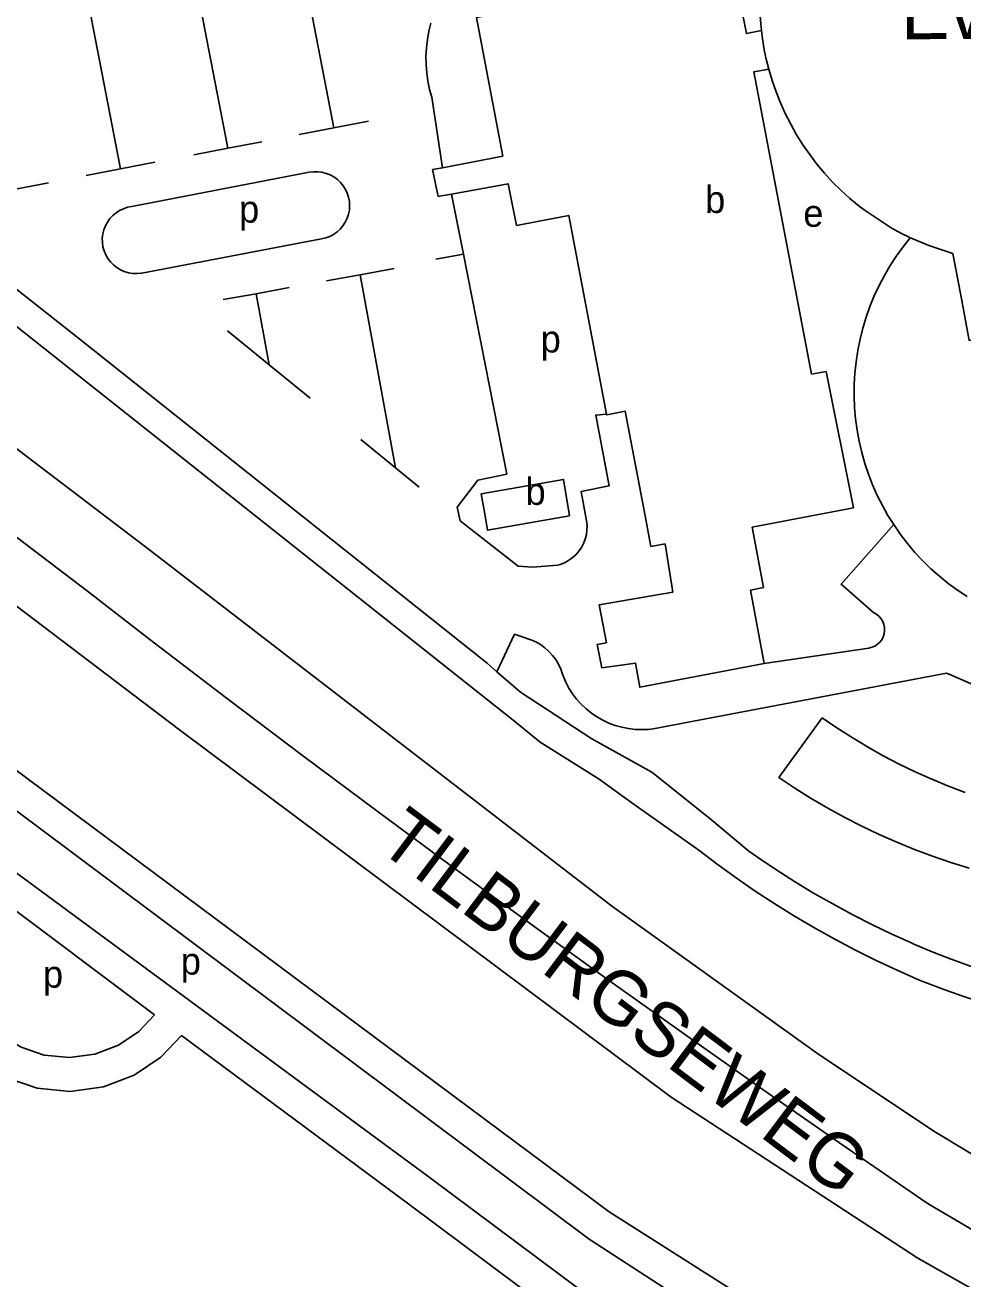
# Model space of a CAD drawing. Extents: x 157569 to 159501, y 382907 to 384670.
# Drawn here: x 159000.4 to 159138.9, y 383637.3 to 383822.5 of the extents above; entities that cross this region are included whole.
import ezdxf

# ---------------------------------------------------------------- set-up
doc = ezdxf.new("R2010")
doc.units = 0
for name, color, linetype in [('BLT_Basislijn', 7, 'Continuous'), ('BLT_Bebouwing', 7, 'Continuous'), ('BLT_Bebouwing_beschrifting', 7, 'Continuous'), ('BLT_Centroide', 7, 'Continuous'), ('BLT_Onderverdeling_panden', 7, 'Continuous'), ('BLT_Straatnaam_hoofdweg', 7, 'Continuous')]:
    doc.layers.add(name, color=color, linetype=linetype)

msp = doc.modelspace()

# ---------------------------------------------------------------- linework, layer by layer
at = {"layer": 'BLT_Basislijn'}
for p, q in [((159009.59, 383738.88), (158781.45, 383912.57)), ((159045.99, 383807.35), (159035.67, 383860.85)), ((159030.32, 383804.32), (159020.77, 383853.81)), ((159014.48, 383801.27), (159005.71, 383846.69)), ((159060.45, 383811.86), (159062.02, 383801.43)), ((159040.87, 383806.36), (159045.99, 383807.35)), ((159045.99, 383807.35), (159051.12, 383808.34)), ((159030.32, 383804.32), (159035.33, 383805.29)), ((159025.31, 383803.36), (159030.32, 383804.32)), ((159014.48, 383801.27), (159019.57, 383802.25)), ((159009.4, 383800.29), (159014.48, 383801.27)), ((159016.14, 383795.71), (159042.35, 383800.76)), ((158973.67, 383798.16), (159072.73, 383719.6)), ((158998.94, 383798.27), (159003.83, 383799.21)), ((159063.39, 383797.54), (159065.14, 383788.68)), ((159044.19, 383790.92), (159017.62, 383785.87)), ((159065.14, 383788.68), (159061.04, 383787.91)), ((159049.9, 383785.63), (159054.91, 383786.54)), ((159044.9, 383784.72), (159049.9, 383785.63)), ((159049.9, 383785.63), (159055.09, 383757.1)), ((159029.66, 383781.95), (159034.53, 383782.83)), ((159034.53, 383782.83), (159039.41, 383783.72)), ((159034.53, 383782.83), (159036.45, 383772.32)), ((159030.27, 383777.36), (159036.45, 383772.32)), ((159036.45, 383772.32), (159042.49, 383767.38)), ((159049.99, 383761.26), (159055.09, 383757.1)), ((159055.09, 383757.1), (159058.58, 383754.25)), ((158943.7, 383753.65), (159086.68, 383647.15)), ((158940.83, 383750), (159083.69, 383643.14)), ((158930.32, 383747.93), (159060.05, 383652.31)), ((159079.04, 383742.7), (159075.37, 383742.4)), ((159109.57, 383728.2), (159125.01, 383730.47)), ((159070.07, 383726.96), (159068.64, 383728.21)), ((159093.16, 383718.53), (159136.49, 383726.77)), ((159118.11, 383720.17), (159111.73, 383711.32)), ((159090, 383707.58), (159099.89, 383700.6)), ((159101.54, 383705.26), (159107.31, 383700.47)), ((158993.49, 383695.77), (159019.52, 383676.26)), ((159023.47, 383673.2), (159057.06, 383648.3)), ((159060.05, 383652.31), (159086.81, 383632.35)), ((159057.06, 383648.3), (159084.18, 383628.08))]:
    msp.add_line(p, q, dxfattribs=at)
for points in [[(159218.17, 383613.65), (159174.47, 383635.69), (159161.28, 383643.03), (159134.89, 383658.92), (159117.64, 383670.42), (159087.02, 383692.37), (159018.15, 383745.44), (158961.18, 383788.78), (158918.78, 383821.81)], [(159060.34, 383822.82), (159060.04, 383821.62), (159059.81, 383820.4), (159059.66, 383819.17), (159059.6, 383817.93), (159059.61, 383816.7), (159059.71, 383815.46), (159059.88, 383814.23), (159060.13, 383813.02), (159060.45, 383811.86)], [(159214.95, 383596.3), (159180.74, 383612.84), (159132.27, 383640.34), (159095.82, 383664.11), (159023.19, 383718.38), (158937.26, 383783.58), (158903.22, 383809.72), (158900.49, 383808.77), (158897.51, 383811.11)], [(159068.64, 383728.21), (159008.26, 383776.27), (158967.86, 383808.11)], [(159042.35, 383800.76), (159042.98, 383800.84), (159043.61, 383800.84), (159044.24, 383800.76), (159044.85, 383800.61), (159045.44, 383800.38), (159046, 383800.07), (159046.51, 383799.7), (159046.97, 383799.27), (159047.37, 383798.78), (159047.71, 383798.24), (159047.98, 383797.67), (159048.17, 383797.07), (159048.28, 383796.45), (159048.32, 383795.82), (159048.28, 383795.19), (159048.15, 383794.57), (159047.95, 383793.97), (159047.68, 383793.4), (159047.33, 383792.86), (159046.93, 383792.38), (159046.46, 383791.95), (159045.94, 383791.59), (159045.39, 383791.29), (159044.8, 383791.07), (159044.19, 383790.92)], [(159016.14, 383795.71), (159015.52, 383795.59), (159014.93, 383795.39), (159014.35, 383795.12), (159013.82, 383794.79), (159013.34, 383794.38), (159012.91, 383793.92), (159012.54, 383793.41), (159012.24, 383792.85), (159012.01, 383792.27), (159011.86, 383791.65), (159011.79, 383791.03), (159011.8, 383790.4), (159011.89, 383789.77), (159012.05, 383789.16), (159012.29, 383788.58), (159012.6, 383788.03), (159012.98, 383787.53), (159013.42, 383787.08), (159013.92, 383786.68), (159014.46, 383786.36), (159015.03, 383786.1), (159015.64, 383785.92), (159016.26, 383785.82), (159016.89, 383785.79), (159017.52, 383785.85), (159017.62, 383785.87)], [(159131.12, 383791.09), (159130.07, 383789.77), (159129.09, 383788.4), (159128.16, 383786.99), (159127.31, 383785.53), (159126.53, 383784.04), (159125.82, 383782.5), (159125.18, 383780.94), (159124.62, 383779.35), (159124.13, 383777.73), (159123.72, 383776.1), (159123.39, 383774.44), (159123.13, 383772.77), (159122.96, 383771.09), (159122.86, 383769.41), (159122.85, 383767.72), (159122.91, 383766.03), (159123.06, 383764.35), (159123.28, 383762.68), (159123.59, 383761.02), (159123.97, 383759.37), (159124.43, 383757.75), (159124.97, 383756.15), (159125.58, 383754.58), (159126.26, 383753.03), (159127.02, 383751.52), (159127.85, 383750.05), (159128.69, 383748.72)], [(159065.14, 383788.68), (159071.55, 383756.17), (159067.26, 383755.25), (159064.2, 383751.27), (159064.66, 383749.28), (159073.23, 383742.55), (159075.37, 383742.4)], [(159083.33, 383749.28), (159082.52, 383753.62), (159086.67, 383754.44), (159084.68, 383764.9), (159086.28, 383765.04)], [(159083.33, 383749.28), (159083.4, 383748.6), (159083.38, 383747.92), (159083.29, 383747.24), (159083.12, 383746.58), (159082.88, 383745.94), (159082.56, 383745.33), (159082.17, 383744.77), (159081.72, 383744.26), (159081.22, 383743.8), (159080.66, 383743.4), (159080.06, 383743.07), (159079.43, 383742.82), (159079.04, 383742.7)], [(159125.76, 383735.68), (159120.92, 383739.9), (159128.69, 383748.72)], [(159128.69, 383748.72), (159129.71, 383747.24), (159130.74, 383745.9), (159131.83, 383744.61), (159132.98, 383743.37), (159134.18, 383742.19), (159135.45, 383741.07), (159136.76, 383740.01), (159138.12, 383739.02), (159139.53, 383738.09)], [(159133.51, 383648.54), (159121.83, 383656.57), (159110.2, 383664.66), (159098.61, 383672.82), (159087.07, 383681.04), (159075.58, 383689.33), (159064.13, 383697.69), (159052.73, 383706.11), (159041.38, 383714.59), (159030.07, 383723.13), (159018.82, 383731.74), (159009.59, 383738.88)], [(159125.76, 383735.68), (159126.17, 383735.45), (159126.53, 383735.15), (159126.83, 383734.79), (159127.07, 383734.39), (159127.24, 383733.95), (159127.33, 383733.49), (159127.35, 383733.03), (159127.28, 383732.56), (159127.13, 383732.12), (159126.92, 383731.7), (159126.63, 383731.33), (159126.29, 383731.02), (159125.89, 383730.76), (159125.46, 383730.58), (159125.01, 383730.47)], [(159075.11, 383731.7), (159072.7, 383732.5), (159070.07, 383726.96)], [(159075.11, 383731.7), (159075.83, 383731.37), (159076.52, 383730.97), (159077.16, 383730.5), (159077.75, 383729.98), (159078.29, 383729.39), (159078.76, 383728.76), (159079.17, 383728.07), (159079.51, 383727.36), (159079.77, 383726.61), (159079.85, 383726.34)], [(159101.54, 383705.26), (159092.98, 383712.14), (159084.1, 383717.04), (159073.54, 383723.93), (159070.07, 383726.96)], [(159079.85, 383726.34), (159080.25, 383725.42), (159080.72, 383724.54), (159081.26, 383723.7), (159081.86, 383722.91), (159082.53, 383722.17), (159083.26, 383721.48), (159084.03, 383720.86), (159084.86, 383720.3), (159085.72, 383719.8), (159086.62, 383719.38), (159087.56, 383719.03), (159088.52, 383718.76), (159089.5, 383718.56), (159090.49, 383718.44), (159091.48, 383718.41), (159092.48, 383718.45), (159093.16, 383718.53)], [(159146.81, 383722.36), (159142.06, 383724.34), (159137.33, 383726.39), (159136.49, 383726.77)], [(159118.11, 383720.17), (159120.3, 383718.67), (159122.54, 383717.23), (159124.81, 383715.86), (159127.13, 383714.55), (159129.49, 383713.32), (159131.88, 383712.16), (159134.31, 383711.08), (159136.77, 383710.06), (159139.26, 383709.12)], [(159090, 383707.58), (159085.17, 383711.07), (159076.45, 383716.58), (159072.73, 383719.6)], [(159111.73, 383711.32), (159114.1, 383709.75), (159116.51, 383708.24), (159118.96, 383706.81), (159121.46, 383705.44), (159123.98, 383704.15), (159126.55, 383702.93), (159129.15, 383701.78), (159131.78, 383700.7), (159134.43, 383699.7), (159137.12, 383698.77), (159139.83, 383697.92)], [(159132.36, 383681.46), (159129.22, 383682.85), (159126.11, 383684.31), (159123.03, 383685.85), (159120, 383687.45), (159117, 383689.13), (159114.04, 383690.87), (159111.12, 383692.68), (159108.24, 383694.56), (159105.41, 383696.51), (159102.63, 383698.52), (159099.89, 383700.6)], [(159131.4, 383686.84), (159128.41, 383688.18), (159125.47, 383689.6), (159122.55, 383691.09), (159119.68, 383692.65), (159116.84, 383694.27), (159114.05, 383695.97), (159111.3, 383697.74), (159108.59, 383699.57), (159107.31, 383700.47)], [(158993.49, 383695.77), (158991.8, 383692.84), (158990.71, 383689.41), (158990.4, 383685.68), (158990.97, 383681.93), (158992.37, 383678.46), (158994.43, 383675.51), (158996.91, 383673.21), (158999.81, 383671.48), (159003.22, 383670.33), (159006.94, 383669.96), (159010.7, 383670.47), (159014.2, 383671.81), (159017.18, 383673.82), (159019.52, 383676.26)], [(158985.57, 383687.48), (158985.41, 383685.52), (158986.15, 383680.61), (158987.98, 383676.07), (158990.67, 383672.22), (158993.91, 383669.21), (158997.7, 383666.94), (159002.16, 383665.44), (159007.03, 383664.96), (159011.94, 383665.63), (159016.51, 383667.38), (159020.42, 383670), (159023.47, 383673.2)], [(159166.49, 383677.75), (159163.49, 383678.07), (159160.5, 383678.47), (159157.52, 383678.95), (159154.56, 383679.51), (159151.61, 383680.14), (159148.68, 383680.86), (159145.77, 383681.65), (159142.88, 383682.52), (159140.02, 383683.47), (159137.18, 383684.49), (159134.37, 383685.58), (159131.58, 383686.75), (159131.4, 383686.84)], [(159171.86, 383672.79), (159168.79, 383672.97), (159165.73, 383673.22), (159162.67, 383673.56), (159159.62, 383673.97), (159156.59, 383674.47), (159153.57, 383675.04), (159150.56, 383675.69), (159147.57, 383676.42), (159144.61, 383677.23), (159141.66, 383678.11), (159138.74, 383679.07), (159135.84, 383680.1), (159132.98, 383681.22), (159132.36, 383681.46)], [(159255.54, 383587.66), (159242.26, 383593.74), (159234.83, 383596.86), (159227.43, 383600.04), (159220.06, 383603.3), (159212.72, 383606.64), (159205.42, 383610.04), (159198.15, 383613.52), (159190.91, 383617.07), (159183.71, 383620.69), (159176.55, 383624.39), (159169.43, 383628.15), (159162.34, 383631.98), (159155.29, 383635.89), (159148.28, 383639.86), (159141.31, 383643.91), (159134.38, 383648.02), (159133.51, 383648.54)], [(159086.68, 383647.15), (159107.07, 383634.2), (159135.21, 383618.23)], [(159119.75, 383621.32), (159111.2, 383626.21), (159096.61, 383634.75), (159083.69, 383643.14)]]:
    msp.add_lwpolyline(points, dxfattribs=at)
at = {"layer": 'BLT_Bebouwing'}
for p, q in [((159060.57, 383801.17), (159062.02, 383801.43)), ((159061.42, 383797.18), (159060.57, 383801.17)), ((159061.42, 383797.18), (159061.89, 383797.27)), ((159061.89, 383797.27), (159063.39, 383797.54)), ((159130.76, 383791.27), (159131.12, 383791.09)), ((159131.12, 383791.09), (159131.27, 383791.02)), ((159131.27, 383791.02), (159131.5, 383790.92)), ((159116.56, 383770.92), (159118.74, 383771.33))]:
    msp.add_line(p, q, dxfattribs=at)
for points in [[(159112.09, 383841.6), (159111.43, 383839.97), (159110.84, 383838.31), (159110.32, 383836.63), (159109.89, 383834.93), (159109.53, 383833.2), (159109.25, 383831.47), (159109.05, 383829.72), (159108.93, 383827.96), (159108.89, 383826.2), (159108.93, 383824.44), (159109.05, 383822.69), (159109.15, 383821.7)], [(159070.97, 383803.16), (159067.08, 383823.65), (159096.26, 383829.2), (159096.13, 383829.81), (159100, 383830.52), (159105.61, 383831.59), (159106.94, 383824.58), (159106.33, 383824.47), (159106.94, 383821.27), (159109.15, 383821.7)], [(159110.24, 383816.02), (159108.02, 383815.6), (159116.56, 383770.92)], [(159110.24, 383816.02), (159110.74, 383814.33), (159111.31, 383812.67), (159111.96, 383811.03), (159112.68, 383809.43), (159113.48, 383807.86), (159114.35, 383806.32), (159115.28, 383804.83), (159116.28, 383803.38), (159117.35, 383801.98), (159118.48, 383800.63), (159119.67, 383799.33), (159120.92, 383798.09), (159122.22, 383796.9), (159123.57, 383795.78), (159124.32, 383795.2), (159128.49, 383792.46)], [(159062.02, 383801.43), (159070.97, 383803.16)], [(159063.39, 383797.54), (159071.74, 383799.07), (159072.95, 383792.92)], [(159072.95, 383792.92), (159080.69, 383794.4), (159086.28, 383765.04)], [(159128.49, 383792.46), (159130.02, 383791.63), (159130.76, 383791.27)], [(159131.5, 383790.92), (159133.89, 383789.96), (159137.43, 383788.77)], [(159150.02, 383787.46), (159151.74, 383778.18), (159139.86, 383775.93), (159138.75, 383781.8), (159137.43, 383788.77)], [(159107.78, 383748.33), (159116.53, 383750), (159122.73, 383751.18), (159118.74, 383771.33)], [(159086.28, 383765.04), (159086.3, 383764.93), (159089.03, 383765.45)], [(159089.03, 383765.45), (159091.98, 383750), (159092.84, 383745.48), (159094.93, 383745.88)], [(159080.81, 383750), (159079.92, 383755.39), (159067.77, 383753.26), (159068.34, 383750), (159068.71, 383747.88), (159080.81, 383750)], [(159107.78, 383748.33), (159109.44, 383739.42), (159107.52, 383739.01), (159109.57, 383728.2)], [(159109.57, 383728.2), (159091.18, 383724.67), (159090.56, 383728.25), (159085.56, 383727.55), (159084.91, 383730.97), (159086.25, 383731.26), (159085.19, 383736.86), (159096.06, 383738.71), (159094.93, 383745.88)]]:
    msp.add_lwpolyline(points, dxfattribs=at)
at = {"layer": 'BLT_Onderverdeling_panden'}
msp.add_lwpolyline([(159110.24, 383816.02), (159109.87, 383817.47), (159109.58, 383818.84), (159109.31, 383820.46), (159109.15, 383821.7)], dxfattribs=at)

# ---------------------------------------------------------------- texts
at = {"layer": 'BLT_Bebouwing_beschrifting'}
msp.add_text('Evoluon', height=8, rotation=0.3387, dxfattribs=at).set_placement((159129.78, 383820.41))
at = {"layer": 'BLT_Centroide'}
for s, p in [('b', (159100.83, 383794.75)), ('p', (159031.99, 383793.33)), ('e', (159115.34, 383792.71)), ('p', (159076.54, 383774.14)), ('b', (159074.3, 383751.62)), ('p', (159023.38, 383682.21)), ('p', (159003.02, 383680.29))]:
    msp.add_text(s, height=4, dxfattribs=at).set_placement(p)
at = {"layer": 'BLT_Straatnaam_hoofdweg'}
msp.add_text('TILBURGSEWEG', height=8, rotation=323.056, dxfattribs=at).set_placement((159052.16, 383700.97))

doc.saveas('drawing.dxf')
